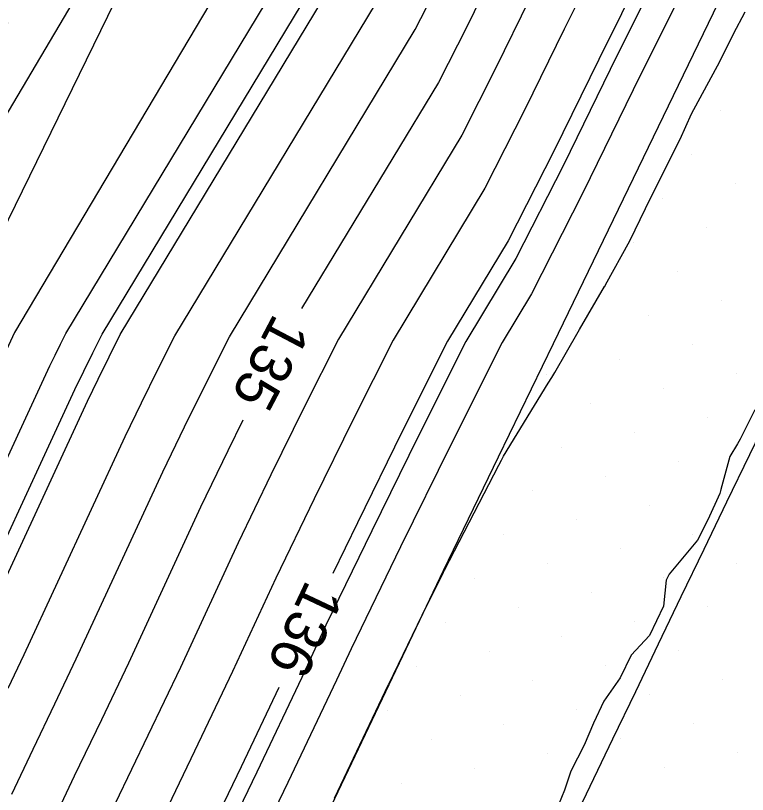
# Model space of a CAD drawing. Extents: x 2354170 to 2357230, y 866100 to 868290.
# Drawn here: x 2355406.94 to 2355441.71, y 866704.32 to 866741.34 of the extents above; entities that cross this region are included whole.
import ezdxf

# ---------------------------------------------------------------- set-up
doc = ezdxf.new("R2010")
doc.units = 0
for name, color, linetype in [('Default', 7, 'Continuous'), ('DTM Contours Major', 7, 'Continuous'), ('DTM Contours Major Text', 7, 'Continuous'), ('DTM Contours Minor', 7, 'Continuous'), ('Exist DTM Breakline', 7, 'Continuous'), ('Exist DTM Scan Elevation Point', 7, 'Continuous'), ('Exist Roads EOP', 7, 'Continuous'), ('PH Exist DTM Breakline', 7, 'Continuous')]:
    doc.layers.add(name, color=color, linetype=linetype)

msp = doc.modelspace()

# ---------------------------------------------------------------- linework, layer by layer
at = {"layer": 'Default'}
for points in [[(2355466.355, 866816.157), (2355462.828, 866807.897), (2355461.579, 866805.234), (2355460.315, 866802.553), (2355459.047, 866799.852), (2355458.798, 866799.271), (2355457.529, 866796.534), (2355456.224, 866793.811), (2355454.937, 866791.037), (2355446.99, 866778.272), (2355445.715, 866775.733), (2355444.449, 866773.233), (2355443.212, 866770.768), (2355442.023, 866768.29), (2355440.837, 866765.816), (2355433.795, 866751.924), (2355432.479, 866749.162), (2355431.134, 866746.412), (2355431.079, 866746.303), (2355429.724, 866743.572), (2355428.389, 866740.837), (2355427.029, 866738.167), (2355420.531, 866727.411)], [(2355437.915, 866804.367), (2355429.321, 866784.472), (2355432.555, 866778.646), (2355432.038, 866778.281), (2355426.539, 866777.466), (2355424.366, 866772.87), (2355415.931, 866753.024), (2355415.585, 866752.123), (2355415.338, 866751.608), (2355404.828, 866733.827)], [(2355466.764, 866804.195), (2355465.679, 866801.895), (2355463.599, 866797.463), (2355463.509, 866797.253), (2355461.431, 866792.771), (2355459.294, 866788.311), (2355457.186, 866783.769), (2355454.418, 866779.322), (2355452.206, 866774.917), (2355450.011, 866770.582), (2355447.867, 866766.307), (2355445.805, 866762.01), (2355443.747, 866757.721), (2355441.079, 866752.456), (2355438.979, 866748.046), (2355436.831, 866743.656), (2355436.81, 866743.614), (2355434.649, 866739.256), (2355432.518, 866734.892), (2355430.348, 866730.632), (2355427.465, 866725.86), (2355425.294, 866721.538), (2355423.177, 866717.228), (2355422.013, 866714.825)], [(2355402.401, 866711.369), (2355408.565, 866724.692), (2355408.813, 866725.203), (2355409.064, 866725.714), (2355409.321, 866726.226), (2355422.604, 866748.214), (2355422.884, 866748.763), (2355423.159, 866749.326), (2355423.437, 866749.888), (2355423.538, 866750.087), (2355423.813, 866750.649), (2355424.082, 866751.214), (2355436.956, 866776.61), (2355436.981, 866776.662), (2355437.006, 866776.715), (2355437.032, 866776.767), (2355437.059, 866776.82), (2355437.086, 866776.873), (2355451.939, 866800.729)], [(2355406.585, 866709.362), (2355407.348, 866710.963), (2355412.144, 866721.328), (2355412.917, 866722.924), (2355413.701, 866724.521), (2355414.505, 866726.121), (2355424.816, 866743.19), (2355425.637, 866744.8), (2355426.441, 866746.449), (2355427.258, 866748.095), (2355427.336, 866748.249), (2355428.146, 866749.906), (2355428.938, 866751.569), (2355438.897, 866771.213), (2355439.502, 866772.476), (2355440.109, 866773.741), (2355440.741, 866775), (2355441.387, 866776.276), (2355442.038, 866777.573), (2355453.438, 866795.883)], [(2355406.758, 866704.32), (2355407.771, 866706.473), (2355408.799, 866708.615), (2355409.821, 866710.76), (2355413.933, 866719.646), (2355414.969, 866721.785), (2355416.02, 866723.924), (2355417.097, 866726.069), (2355425.923, 866740.679), (2355427.013, 866742.818), (2355428.083, 866745.01), (2355429.169, 866747.199), (2355429.235, 866747.331), (2355430.313, 866749.534), (2355431.366, 866751.746), (2355439.867, 866768.515), (2355440.763, 866770.383), (2355441.661, 866772.254), (2355442.595, 866774.116), (2355443.551, 866776.004), (2355444.514, 866777.922), (2355454.188, 866793.46)], [(2355457.248, 866791.977), (2355455.687, 866788.614), (2355449.466, 866778.622), (2355447.878, 866775.461), (2355446.303, 866772.349), (2355444.764, 866769.281), (2355443.284, 866766.196), (2355441.807, 866763.118), (2355436.223, 866752.101), (2355434.646, 866748.79), (2355433.033, 866745.493), (2355432.989, 866745.407), (2355431.366, 866742.133), (2355429.766, 866738.855), (2355428.135, 866735.655), (2355422.281, 866725.964), (2355420.657, 866722.731), (2355419.073, 866719.506), (2355417.511, 866716.283), (2355414.768, 866710.355), (2355413.227, 866707.12), (2355411.677, 866703.892), (2355410.151, 866700.647), (2355405.733, 866691.12)], [(2355393.102, 866687.571), (2355394.862, 866690.756), (2355400.024, 866700.789), (2355403.366, 866707.994), (2355403.864, 866709.054), (2355404.371, 866710.109), (2355404.874, 866711.166), (2355410.354, 866723.01), (2355410.865, 866724.064), (2355411.382, 866725.117), (2355411.913, 866726.174), (2355423.71, 866745.702), (2355424.26, 866746.781), (2355424.8, 866747.887), (2355425.348, 866748.991), (2355425.437, 866749.168), (2355425.98, 866750.277), (2355426.51, 866751.392), (2355437.926, 866773.912), (2355438.242, 866774.569), (2355438.558, 866775.228), (2355438.887, 866775.883), (2355439.089, 866776.283)], [(2355434.9, 866744.51), (2355433.007, 866740.695), (2355431.142, 866736.874), (2355429.241, 866733.144), (2355424.873, 866725.912), (2355422.976, 866722.134), (2355421.125, 866718.367), (2355419.3, 866714.601), (2355417.242, 866710.152), (2355415.441, 866706.373), (2355413.63, 866702.601), (2355411.848, 866698.81), (2355408.533, 866691.661), (2355407.218, 866688.933), (2355405.897, 866686.219)], [(2355438.721, 866742.718), (2355436.29, 866737.818), (2355433.895, 866732.911), (2355431.454, 866728.12), (2355430.057, 866725.807), (2355427.613, 866720.941), (2355425.229, 866716.088), (2355422.879, 866711.237), (2355422.189, 866709.746), (2355419.87, 866704.878), (2355417.537, 866700.02), (2355415.241, 866695.136), (2355414.131, 866692.744), (2355411.957, 866688.23), (2355409.771, 866683.741), (2355407.587, 866679.28), (2355405.43, 866674.782)], [(2355422.084, 866704.131), (2355424.662, 866709.543), (2355424.668, 866709.555), (2355426.48, 866713.295), (2355427.213, 866714.742), (2355427.276, 866714.884), (2355427.306, 866714.945), (2355427.325, 866714.984), (2355429.903, 866719.967), (2355430.025, 866720.212), (2355430.124, 866720.397), (2355432.253, 866723.866), (2355432.416, 866724.131), (2355432.567, 866724.379), (2355433.663, 866726.303), (2355433.728, 866726.419), (2355434.929, 866728.463), (2355434.932, 866728.468), (2355434.975, 866728.544), (2355436.13, 866730.64), (2355436.866, 866732.166), (2355437.697, 866733.827), (2355438.522, 866735.465), (2355439.054, 866736.678), (2355440.395, 866739.164), (2355441.06, 866740.468), (2355441.606, 866741.524)], [(2355442.072, 866722.596), (2355441.369, 866721.205), (2355441.25, 866720.982), (2355440.877, 866720.387), (2355440.456, 866718.811), (2355440.398, 866718.618), (2355439.834, 866717.365), (2355439.344, 866716.397), (2355437.999, 866714.79), (2355437.853, 866714.494), (2355437.722, 866713.26), (2355437.054, 866711.878), (2355436.183, 866710.931), (2355435.664, 866709.855), (2355434.894, 866708.749), (2355434.404, 866707.708), (2355433.954, 866706.655), (2355433.318, 866705.425), (2355433.022, 866704.518), (2355432.452, 866703.124)], [(2355417.738, 866722.106), (2355417.021, 866720.646), (2355415.722, 866717.965), (2355412.295, 866710.557), (2355411.013, 866707.867), (2355409.724, 866705.182), (2355408.455, 866702.484), (2355402.934, 866690.579), (2355402.48, 866689.636), (2355402.023, 866688.698), (2355401.567, 866687.765), (2355401.116, 866686.825), (2355392.353, 866670.244), (2355391.996, 866669.464), (2355391.632, 866668.67), (2355391.256, 866667.866), (2355386.824, 866659.239), (2355385.588, 866656.686), (2355384.352, 866654.114), (2355380.171, 866646.091), (2355379.282, 866643.89), (2355378.157, 866641.72), (2355372.926, 866632.765)], [(2355419.453, 866709.399), (2355417.656, 866705.626), (2355415.584, 866701.31), (2355413.544, 866696.973), (2355411.332, 866692.203), (2355409.588, 866688.581), (2355407.834, 866684.98), (2355406.082, 866681.402), (2355404.351, 866677.793), (2355400.807, 866671.086), (2355399.182, 866667.535), (2355397.523, 866663.915), (2355395.809, 866660.253), (2355394.1, 866656.927), (2355392.017, 866652.622), (2355389.932, 866648.284), (2355388.346, 866645.241), (2355386.62, 866640.968), (2355384.435, 866636.753), (2355382.396, 866633.263), (2355380.253, 866629.369), (2355378.098, 866625.526), (2355376.222, 866621.537), (2355375.214, 866619.774)]]:
    msp.add_lwpolyline(points, dxfattribs=at)
at = {"layer": 'DTM Contours Major'}
for points in [[(2355466.355, 866816.157), (2355462.828, 866807.897), (2355461.579, 866805.234), (2355460.315, 866802.553), (2355459.047, 866799.852), (2355458.798, 866799.271), (2355457.529, 866796.534), (2355456.224, 866793.811), (2355454.937, 866791.037), (2355446.99, 866778.272), (2355445.715, 866775.733), (2355444.449, 866773.233), (2355443.212, 866770.768), (2355442.023, 866768.29), (2355440.837, 866765.816), (2355433.795, 866751.924), (2355432.479, 866749.162), (2355431.134, 866746.412), (2355431.079, 866746.303), (2355429.724, 866743.572), (2355428.389, 866740.837), (2355427.029, 866738.167), (2355420.531, 866727.411)], [(2355417.738, 866722.106), (2355417.021, 866720.646), (2355415.722, 866717.965), (2355412.295, 866710.557), (2355411.013, 866707.867), (2355409.724, 866705.182), (2355408.455, 866702.484), (2355402.934, 866690.579), (2355402.48, 866689.636), (2355402.023, 866688.698), (2355401.567, 866687.765), (2355401.116, 866686.825), (2355392.353, 866670.244), (2355391.996, 866669.464), (2355391.632, 866668.67), (2355391.256, 866667.866), (2355386.824, 866659.239), (2355385.588, 866656.686), (2355384.352, 866654.114), (2355380.171, 866646.091), (2355379.282, 866643.89), (2355378.157, 866641.72), (2355372.926, 866632.765)]]:
    msp.add_lwpolyline(points, dxfattribs=at)
at = {"layer": 'DTM Contours Minor'}
for points in [[(2355404.05, 866711.234), (2355409.758, 866723.571), (2355410.181, 866724.443), (2355410.609, 866725.316), (2355411.049, 866726.191), (2355423.342, 866746.539), (2355423.802, 866747.442), (2355424.253, 866748.367), (2355424.711, 866749.29), (2355424.804, 866749.474), (2355425.258, 866750.401), (2355425.701, 866751.332), (2355437.603, 866774.811), (2355437.822, 866775.267), (2355438.041, 866775.724), (2355438.269, 866776.178), (2355438.502, 866776.638), (2355438.737, 866777.106), (2355452.439, 866799.114)], [(2355437.447, 866743.315), (2355435.196, 866738.777), (2355432.977, 866734.232), (2355430.716, 866729.795), (2355428.329, 866725.842), (2355426.067, 866721.339), (2355423.861, 866716.848), (2355421.686, 866712.358), (2355420.54, 866709.881), (2355418.394, 866705.377), (2355416.235, 866700.88), (2355414.11, 866696.361), (2355412.265, 866692.383), (2355410.377, 866688.464), (2355408.48, 866684.567), (2355406.584, 866680.695)]]:
    msp.add_lwpolyline(points, dxfattribs=at)
at = {"layer": 'Exist DTM Breakline'}
msp.add_lwpolyline([(2355433.167, 866702.45), (2355434.246, 866704.706), (2355435.325, 866706.961), (2355436.407, 866709.214), (2355437.489, 866711.468), (2355438.572, 866713.721), (2355439.655, 866715.975), (2355440.743, 866718.226), (2355441.831, 866720.476), (2355442.919, 866722.727), (2355444.007, 866724.978), (2355445.09, 866727.231), (2355446.174, 866729.484), (2355447.257, 866731.737), (2355448.341, 866733.99), (2355449.425, 866736.243), (2355450.51, 866738.495), (2355451.595, 866740.747), (2355452.679, 866743)], dxfattribs=at)
at = {"layer": 'Exist DTM Scan Elevation Point'}
for p, q in [((2355440.441, 866736.807), (2355440.441, 866736.807)), ((2355439.062, 866734.722), (2355439.062, 866734.722)), ((2355441.147, 866733.342), (2355441.147, 866733.342)), ((2355437.683, 866732.637), (2355437.683, 866732.637)), ((2355439.768, 866731.257), (2355439.768, 866731.257)), ((2355436.303, 866730.552), (2355436.303, 866730.552)), ((2355438.388, 866729.172), (2355438.388, 866729.172)), ((2355434.924, 866728.467), (2355434.924, 866728.467)), ((2355440.473, 866727.793), (2355440.473, 866727.793)), ((2355437.009, 866727.087), (2355437.009, 866727.087)), ((2355433.544, 866726.382), (2355433.544, 866726.382)), ((2355439.094, 866725.708), (2355439.094, 866725.708)), ((2355435.629, 866725.002), (2355435.629, 866725.002)), ((2355432.165, 866724.297), (2355432.165, 866724.297)), ((2355441.179, 866724.328), (2355441.179, 866724.328)), ((2355437.714, 866723.623), (2355437.714, 866723.623)), ((2355434.25, 866722.917), (2355434.25, 866722.917)), ((2355439.799, 866722.243), (2355439.799, 866722.243)), ((2355436.335, 866721.538), (2355436.335, 866721.538)), ((2355432.87, 866720.832), (2355432.87, 866720.832)), ((2355438.42, 866720.158), (2355438.42, 866720.158)), ((2355434.955, 866719.453), (2355434.955, 866719.453)), ((2355431.491, 866718.747), (2355431.491, 866718.747)), ((2355440.505, 866718.779), (2355440.505, 866718.779)), ((2355437.04, 866718.073), (2355437.04, 866718.073)), ((2355433.576, 866717.368), (2355433.576, 866717.368)), ((2355430.112, 866716.662), (2355430.112, 866716.662)), ((2355439.125, 866716.694), (2355439.125, 866716.694)), ((2355435.661, 866715.989), (2355435.661, 866715.989)), ((2355432.197, 866715.283), (2355432.197, 866715.283)), ((2355441.21, 866715.315), (2355441.21, 866715.315)), ((2355428.732, 866714.577), (2355428.732, 866714.577)), ((2355437.746, 866714.609), (2355437.746, 866714.609)), ((2355434.282, 866713.904), (2355434.282, 866713.904)), ((2355430.817, 866713.198), (2355430.817, 866713.198)), ((2355439.831, 866713.23), (2355439.831, 866713.23)), ((2355427.353, 866712.492), (2355427.353, 866712.492)), ((2355436.367, 866712.524), (2355436.367, 866712.524)), ((2355432.902, 866711.819), (2355432.902, 866711.819)), ((2355429.438, 866711.113), (2355429.438, 866711.113)), ((2355438.452, 866711.145), (2355438.452, 866711.145)), ((2355425.973, 866710.407), (2355425.973, 866710.407)), ((2355434.987, 866710.439), (2355434.987, 866710.439)), ((2355440.537, 866709.765), (2355440.537, 866709.765)), ((2355431.523, 866709.734), (2355431.523, 866709.734)), ((2355428.058, 866709.028), (2355428.058, 866709.028)), ((2355437.072, 866709.06), (2355437.072, 866709.06)), ((2355424.594, 866708.322), (2355424.594, 866708.322)), ((2355433.608, 866708.354), (2355433.608, 866708.354)), ((2355430.143, 866707.649), (2355430.143, 866707.649)), ((2355439.157, 866707.68), (2355439.157, 866707.68)), ((2355426.679, 866706.943), (2355426.679, 866706.943)), ((2355435.693, 866706.975), (2355435.693, 866706.975)), ((2355432.228, 866706.269), (2355432.228, 866706.269)), ((2355441.242, 866706.301), (2355441.242, 866706.301)), ((2355428.764, 866705.564), (2355428.764, 866705.564)), ((2355437.778, 866705.595), (2355437.778, 866705.595)), ((2355425.299, 866704.858), (2355425.299, 866704.858))]:
    msp.add_line(p, q, dxfattribs=at)
at = {"layer": 'Exist Roads EOP'}
msp.add_lwpolyline([(2355406.549, 866671.658), (2355409.164, 866677.058), (2355411.77, 866682.463), (2355414.365, 866687.873), (2355416.947, 866693.288), (2355419.524, 866698.707), (2355422.1, 866704.126), (2355424.682, 866709.542), (2355427.274, 866714.953), (2355429.879, 866720.358), (2355432.494, 866725.758), (2355435.113, 866731.156), (2355437.73, 866736.555), (2355440.34, 866741.958), (2355442.939, 866747.366), (2355445.523, 866752.781), (2355448.099, 866758.2), (2355450.669, 866763.622), (2355453.238, 866769.044), (2355455.81, 866774.465), (2355458.388, 866779.883), (2355460.977, 866785.295), (2355463.574, 866790.704), (2355466.177, 866796.11)], dxfattribs=at)
at = {"layer": 'PH Exist DTM Breakline'}
for points in [[(2355623.276, 867155.352), (2355615.583, 867138.247), (2355608.493, 867123.325), (2355597.576, 867101.035), (2355584.194, 867076.317), (2355571.679, 867051.841), (2355556.972, 867022.361), (2355542.395, 866991.347), (2355529.822, 866965.709), (2355520.718, 866947.043), (2355510.055, 866924.144), (2355500.189, 866901.892), (2355490.411, 866881.383), (2355478.718, 866859.364), (2355464.612, 866830.773), (2355451.411, 866802.435), (2355436.873, 866776.843), (2355421.458, 866750.816), (2355406.881, 866726.275), (2355400.072, 866711.56)], [(2355400.072, 866711.56), (2355405.902, 866730.247), (2355416.389, 866751.717), (2355427.362, 866780.815), (2355441.715, 866807.607), (2355448.758, 866835.801), (2355461.562, 866858.553), (2355478.458, 866887.263), (2355493.304, 866914.341), (2355506.971, 866940.624), (2355519.321, 866966.985), (2355533.541, 866993.952), (2355547.101, 867021.457), (2355560.375, 867044.808), (2355572.32, 867070.568), (2355587.937, 867097.012), (2355600.743, 867121.888), (2355610.75, 867143.33), (2355613.41, 867148.104), (2355613.419, 867152.415)]]:
    msp.add_lwpolyline(points, dxfattribs=at)

# ---------------------------------------------------------------- texts
at = {"layer": 'Default'}
for s, rotation, p in [('134', 59.4126, (2355405.31, 866738.716)), ('135', 242.2354, (2355419.234, 866727.244)), ('136', 244.7452, (2355420.772, 866714.575))]:
    msp.add_text(s, height=2, rotation=rotation, dxfattribs=at).set_placement(p)
at = {"layer": 'DTM Contours Major Text'}
msp.add_text('135', height=2, rotation=242.2354, dxfattribs=at).set_placement((2355419.234, 866727.244))

doc.saveas('drawing.dxf')
